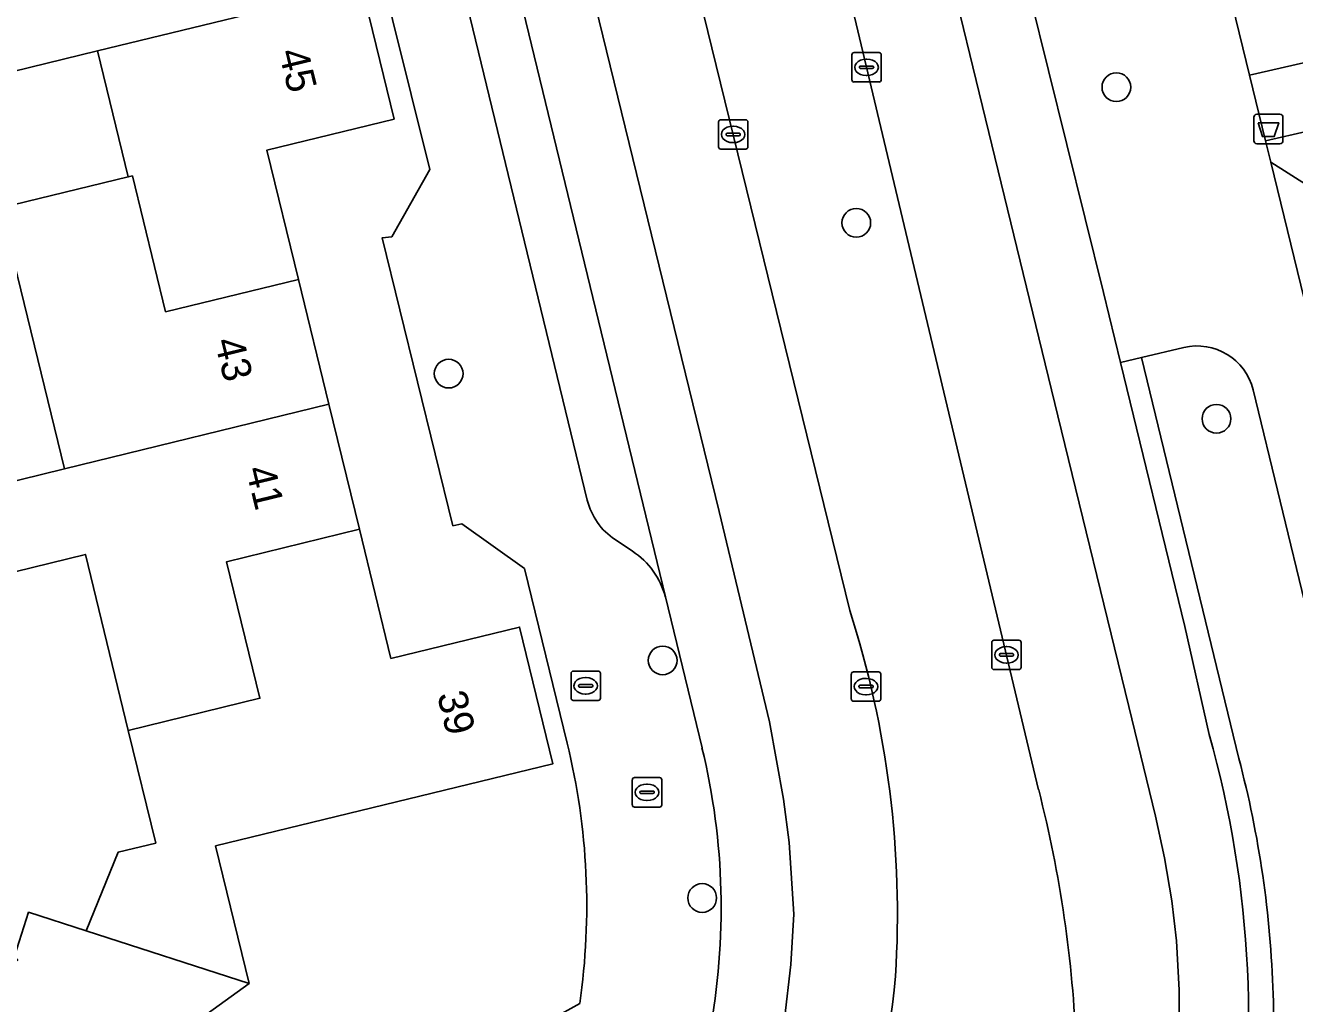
# Model space of a CAD drawing. Extents: x 158455 to 159797, y 387218 to 388672.
# Drawn here: x 159339.99 to 159383.2, y 387904.27 to 387937.57 of the extents above; entities that cross this region are included whole.
import ezdxf

# ---------------------------------------------------------------- set-up
doc = ezdxf.new("R2010")
doc.units = 0
for name, color, linetype in [('IMGEO_Afvalbak', 7, 'Continuous'), ('IMGEO_Berm_groen', 7, 'Continuous'), ('IMGEO_Boom', 7, 'Continuous'), ('IMGEO_Brandkraan', 7, 'Continuous'), ('IMGEO_Erf', 7, 'Continuous'), ('IMGEO_Groenvoorziening', 7, 'Continuous'), ('IMGEO_Kolk', 7, 'Continuous'), ('IMGEO_Pand', 7, 'Continuous'), ('IMGEO_Pand_nummerreeks', 7, 'Continuous'), ('IMGEO_Parkeervlak_open', 7, 'Continuous'), ('IMGEO_Rijbaan_lokaal_gesloten', 7, 'Continuous'), ('IMGEO_Rioolput', 7, 'Continuous'), ('IMGEO_Voetpad_halfverhard', 7, 'Continuous'), ('IMGEO_Voetpad_open', 7, 'Continuous')]:
    doc.layers.add(name, color=color, linetype=linetype)

msp = doc.modelspace()

# ---------------------------------------------------------------- linework, layer by layer
at = {"layer": 'IMGEO_Afvalbak'}
for p, q in [((159381.911, 387934.546), (159382.701, 387934.546)), ((159382.701, 387934.546), (159381.911, 387934.546)), ((159381.811, 387933.646), (159381.811, 387934.446)), ((159381.811, 387934.446), (159381.811, 387933.646)), ((159382.801, 387934.446), (159382.801, 387933.646)), ((159382.801, 387933.646), (159382.801, 387934.446)), ((159382.701, 387933.546), (159381.911, 387933.546)), ((159381.911, 387933.546), (159382.701, 387933.546))]:
    msp.add_line(p, q, dxfattribs=at)
msp.add_lwpolyline([(159381.954, 387934.26), (159382.658, 387934.26), (159382.509, 387933.79), (159382.103, 387933.79), (159381.954, 387934.26)], dxfattribs=at)
for centre, start, end in [((159381.911, 387934.446), 90, 180), ((159381.911, 387934.446), 90, 180), ((159382.701, 387934.446), 0, 90), ((159382.701, 387934.446), 360, 90), ((159381.911, 387933.646), 180, 270), ((159381.911, 387933.646), 180, 270), ((159382.701, 387933.646), 270, 0), ((159382.701, 387933.646), 270, 0)]:
    msp.add_arc(centre, 0.1, start, end, dxfattribs=at)
at = {"layer": 'IMGEO_Berm_groen'}
for points in [[(159356.208, 387986.899), (159351.502, 387985.752), (159355.373, 387970.136), (159357.165, 387963.076), (159359.493, 387953.521), (159362.344, 387940.982), (159368.055, 387917.654)], [(159374.487, 387911.544), (159367.878, 387939.305), (159364.152, 387954.494), (159362.046, 387963.082), (159361.828, 387963.977), (159360.1, 387971.07), (159356.208, 387986.899)], [(159379.428, 387926.608), (159377.983, 387926.263), (159381.301, 387912.62)], [(159389.14, 387894.842), (159381.784, 387925.169)]]:
    msp.add_lwpolyline(points, dxfattribs=at)
for centre, radius, start, end in [((159379.883, 387924.705), 1.956, 13.7095, 103.4589), ((159335.972, 387907.32), 33.706, 356.4033, 17.8547), ((159346.609, 387903.475), 35.877, 1.7753, 14.7683), ((159334.204, 387901.201), 41.59, 2.1619, 14.3999), ((159338.521, 387908.091), 31.225, 326.421, 354.6969), ((159352.107, 387903.294), 30.389, 355.2027, 2.4358)]:
    msp.add_arc(centre, radius, start, end, dxfattribs=at)
at = {"layer": 'IMGEO_Boom'}
for centre in [(159377.132, 387935.469), (159368.278, 387930.851), (159354.403, 387925.718), (159380.539, 387924.181), (159361.689, 387915.954), (159363.033, 387907.866)]:
    msp.add_circle(centre, 0.489, dxfattribs=at)
at = {"layer": 'IMGEO_Brandkraan'}
for p, q in [((159358.568, 387914.664), (159358.568, 387915.516)), ((159358.643, 387915.59), (159359.495, 387915.59)), ((159359.569, 387915.516), (159359.569, 387914.664)), ((159358.827, 387915.084), (159358.827, 387915.096)), ((159358.87, 387915.133), (159359.268, 387915.133)), ((159359.056, 387915.37), (159359.081, 387915.37)), ((159359.311, 387915.096), (159359.311, 387915.084)), ((159359.265, 387915.047), (159358.867, 387915.047)), ((159359.079, 387914.81), (159359.054, 387914.81)), ((159359.495, 387914.59), (159358.643, 387914.59))]:
    msp.add_line(p, q, dxfattribs=at)
for points in [[(159358.568, 387914.664), (159358.568, 387915.516)], [(159358.643, 387915.59), (159359.495, 387915.59)], [(159359.569, 387915.516), (159359.569, 387914.664)], [(159359.495, 387914.59), (159358.643, 387914.59)]]:
    msp.add_lwpolyline(points, dxfattribs=at)
for centre, radius, start, end in [((159358.645, 387915.514), 0.0765, 91.552, 178.448), ((159358.645, 387915.514), 0.0765, 91.552, 178.448), ((159359.493, 387915.514), 0.0765, 1.552, 88.448), ((159359.493, 387915.514), 0.0765, 1.552, 88.448), ((159358.867, 387915.093), 0.0403, 85.8775, 175.7526), ((159358.864, 387915.083), 0.0366, 178.938, 274.7102), ((159359.268, 387915.09), 0.043, 264.8664, 352.4533), ((159359.272, 387915.095), 0.0386, 1.7309, 96.639), ((159358.645, 387914.666), 0.0765, 181.552, 268.448), ((159358.645, 387914.666), 0.0765, 181.552, 268.448), ((159359.493, 387914.666), 0.0765, 271.552, 358.448), ((159359.493, 387914.666), 0.0765, 271.552, 358.448)]:
    msp.add_arc(centre, radius, start, end, dxfattribs=at)
for centre, major_axis, ratio, start_param, end_param in [((159359.055, 387915.09), (-0.387, 0.002), 0.722429, 4.712389, 7.853982), ((159359.08, 387915.09), (-0.39, 0.002), 0.717154, 1.570796, 4.712389)]:
    msp.add_ellipse(centre, major_axis=major_axis, ratio=ratio, start_param=start_param, end_param=end_param, dxfattribs=at)
at = {"layer": 'IMGEO_Erf'}
for points in [[(159358.437, 387913.132), (159356.986, 387919.079), (159354.849, 387920.601), (159354.549, 387920.541), (159352.145, 387930.346), (159352.465, 387930.376), (159353.767, 387932.662), (159350.597, 387945.394), (159348.44, 387946.926), (159348.141, 387946.846), (159345.776, 387956.401), (159346.126, 387956.481), (159347.369, 387958.717)], [(159351.446, 387938.895), (159352.547, 387934.382), (159348.219, 387933.327), (159349.292, 387928.925), (159350.329, 387924.673), (159351.366, 387920.419), (159352.438, 387916.021), (159356.82, 387917.089), (159357.954, 387912.436), (159346.471, 387909.637), (159347.61, 387904.96), (159343.526, 387901.999), (159350.406, 387892.357), (159346.541, 387889.598), (159343.946, 387893.235), (159340.285, 387890.623), (159336.748, 387888.098)], [(159338.317, 387921.743), (159341.327, 387922.477), (159339.162, 387931.36), (159343.499, 387932.417), (159342.454, 387936.704), (159338.971, 387935.855)], [(159339.623, 387905.891), (159340.103, 387907.379), (159342.06, 387906.748), (159343.153, 387909.425), (159344.433, 387909.736), (159343.498, 387913.573), (159342.038, 387919.561), (159339.028, 387918.827)], [(159356.78, 387898.149), (159355.68, 387901.153), (159356.043, 387902.705), (159358.864, 387904.27)]]:
    msp.add_lwpolyline(points, dxfattribs=at)
msp.add_arc((159335.848, 387907.602), 23.256, 351.762, 13.7551, dxfattribs=at)
at = {"layer": 'IMGEO_Groenvoorziening'}
for points in [[(159379.01, 387946.775), (159381.667, 387935.881)], [(159381.667, 387935.881), (159385.343, 387936.72), (159395.194, 387931.888), (159397.737, 387929.767), (159394.759, 387926.288), (159385.179, 387934.321), (159382.212, 387933.647)], [(159382.212, 387933.647), (159382.39, 387932.919)], [(159382.39, 387932.919), (159386.424, 387930.347)]]:
    msp.add_lwpolyline(points, dxfattribs=at)
msp.add_lwpolyline([(159382.212, 387933.647), (159385.179, 387934.321), (159394.759, 387926.288), (159397.737, 387929.767), (159395.194, 387931.888), (159385.343, 387936.72), (159381.667, 387935.881)], close=True, dxfattribs=at)
at = {"layer": 'IMGEO_Kolk'}
for p, q in [((159368.128, 387935.72), (159368.128, 387936.572)), ((159368.203, 387936.646), (159369.055, 387936.646)), ((159368.616, 387936.426), (159368.641, 387936.426)), ((159369.129, 387936.572), (159369.129, 387935.72)), ((159368.387, 387936.14), (159368.387, 387936.152)), ((159368.825, 387936.103), (159368.427, 387936.103)), ((159368.43, 387936.189), (159368.828, 387936.189)), ((159368.639, 387935.866), (159368.614, 387935.866)), ((159368.871, 387936.152), (159368.871, 387936.14)), ((159369.055, 387935.646), (159368.203, 387935.646)), ((159363.588, 387933.435), (159363.588, 387934.287)), ((159363.663, 387934.361), (159364.515, 387934.361)), ((159364.076, 387934.141), (159364.101, 387934.141)), ((159364.589, 387934.287), (159364.589, 387933.435)), ((159363.847, 387933.855), (159363.847, 387933.867)), ((159364.285, 387933.818), (159363.887, 387933.818)), ((159363.89, 387933.904), (159364.288, 387933.904)), ((159364.331, 387933.867), (159364.331, 387933.855)), ((159364.515, 387933.361), (159363.663, 387933.361)), ((159364.099, 387933.581), (159364.074, 387933.581)), ((159372.89, 387915.717), (159372.89, 387916.569)), ((159372.965, 387916.643), (159373.817, 387916.643)), ((159373.378, 387916.423), (159373.403, 387916.423)), ((159373.891, 387916.569), (159373.891, 387915.717)), ((159373.149, 387916.137), (159373.149, 387916.149)), ((159373.587, 387916.1), (159373.189, 387916.1)), ((159373.192, 387916.186), (159373.59, 387916.186)), ((159373.633, 387916.149), (159373.633, 387916.137)), ((159368.185, 387915.563), (159369.037, 387915.563)), ((159373.817, 387915.643), (159372.965, 387915.643)), ((159373.401, 387915.863), (159373.376, 387915.863)), ((159368.11, 387914.637), (159368.11, 387915.489)), ((159368.369, 387915.057), (159368.369, 387915.069)), ((159368.412, 387915.106), (159368.81, 387915.106)), ((159368.598, 387915.343), (159368.623, 387915.343)), ((159368.853, 387915.069), (159368.853, 387915.057)), ((159369.111, 387915.489), (159369.111, 387914.637)), ((159368.807, 387915.02), (159368.409, 387915.02)), ((159368.621, 387914.783), (159368.596, 387914.783)), ((159369.037, 387914.563), (159368.185, 387914.563))]:
    msp.add_line(p, q, dxfattribs=at)
for points in [[(159368.128, 387935.72), (159368.128, 387936.572)], [(159368.203, 387936.646), (159369.055, 387936.646)], [(159369.129, 387936.572), (159369.129, 387935.72)], [(159369.055, 387935.646), (159368.203, 387935.646)], [(159363.588, 387933.435), (159363.588, 387934.287)], [(159363.663, 387934.361), (159364.515, 387934.361)], [(159364.589, 387934.287), (159364.589, 387933.435)], [(159364.515, 387933.361), (159363.663, 387933.361)], [(159372.89, 387915.717), (159372.89, 387916.569)], [(159372.965, 387916.643), (159373.817, 387916.643)], [(159373.891, 387916.569), (159373.891, 387915.717)], [(159368.185, 387915.563), (159369.037, 387915.563)], [(159373.817, 387915.643), (159372.965, 387915.643)], [(159368.11, 387914.637), (159368.11, 387915.489)], [(159369.111, 387915.489), (159369.111, 387914.637)], [(159369.037, 387914.563), (159368.185, 387914.563)]]:
    msp.add_lwpolyline(points, dxfattribs=at)
for centre, radius, start, end in [((159368.205, 387936.57), 0.0765, 91.552, 178.448), ((159368.205, 387936.57), 0.0765, 91.552, 178.448), ((159369.053, 387936.57), 0.0765, 1.552, 88.448), ((159369.053, 387936.57), 0.0765, 1.552, 88.448), ((159368.427, 387936.149), 0.0403, 85.8775, 175.7526), ((159368.424, 387936.139), 0.0366, 178.938, 274.7102), ((159368.828, 387936.146), 0.043, 264.8664, 352.4533), ((159368.832, 387936.151), 0.0386, 1.7309, 96.639), ((159368.205, 387935.722), 0.0765, 181.552, 268.448), ((159368.205, 387935.722), 0.0765, 181.552, 268.448), ((159369.053, 387935.722), 0.0765, 271.552, 358.448), ((159369.053, 387935.722), 0.0765, 271.552, 358.448), ((159363.665, 387934.285), 0.0765, 91.552, 178.448), ((159363.665, 387934.285), 0.0765, 91.552, 178.448), ((159364.513, 387934.285), 0.0765, 1.552, 88.448), ((159364.513, 387934.285), 0.0765, 1.552, 88.448), ((159363.887, 387933.864), 0.0403, 85.8775, 175.7526), ((159363.884, 387933.854), 0.0366, 178.938, 274.7102), ((159364.288, 387933.861), 0.043, 264.8664, 352.4533), ((159364.292, 387933.866), 0.0386, 1.7309, 96.639), ((159363.665, 387933.437), 0.0765, 181.552, 268.448), ((159363.665, 387933.437), 0.0765, 181.552, 268.448), ((159364.513, 387933.437), 0.0765, 271.552, 358.448), ((159364.513, 387933.437), 0.0765, 271.552, 358.448), ((159372.967, 387916.567), 0.0765, 91.552, 178.448), ((159372.967, 387916.567), 0.0765, 91.552, 178.448), ((159373.815, 387916.567), 0.0765, 1.552, 88.448), ((159373.815, 387916.567), 0.0765, 1.552, 88.448), ((159373.189, 387916.146), 0.0403, 85.8775, 175.7526), ((159373.186, 387916.136), 0.0366, 178.938, 274.7102), ((159373.59, 387916.143), 0.043, 264.8664, 352.4533), ((159373.594, 387916.148), 0.0386, 1.7309, 96.639), ((159368.187, 387915.487), 0.0765, 91.552, 178.448), ((159368.187, 387915.487), 0.0765, 91.552, 178.448), ((159369.035, 387915.487), 0.0765, 1.552, 88.448), ((159369.035, 387915.487), 0.0765, 1.552, 88.448), ((159372.967, 387915.719), 0.0765, 181.552, 268.448), ((159372.967, 387915.719), 0.0765, 181.552, 268.448), ((159373.815, 387915.719), 0.0765, 271.552, 358.448), ((159373.815, 387915.719), 0.0765, 271.552, 358.448), ((159368.409, 387915.066), 0.0403, 85.8775, 175.7526), ((159368.814, 387915.068), 0.0386, 1.7309, 96.639), ((159368.187, 387914.639), 0.0765, 181.552, 268.448), ((159368.187, 387914.639), 0.0765, 181.552, 268.448), ((159368.406, 387915.056), 0.0366, 178.938, 274.7102), ((159368.81, 387915.063), 0.043, 264.8664, 352.4533), ((159369.035, 387914.639), 0.0765, 271.552, 358.448), ((159369.035, 387914.639), 0.0765, 271.552, 358.448)]:
    msp.add_arc(centre, radius, start, end, dxfattribs=at)
for centre, major_axis, ratio, start_param, end_param in [((159368.615, 387936.146), (-0.387, 0.002), 0.722429, 4.712389, 7.853982), ((159368.64, 387936.146), (-0.39, 0.002), 0.717154, 1.570796, 4.712389), ((159364.075, 387933.861), (-0.387, 0.002), 0.722429, 4.712389, 7.853982), ((159364.1, 387933.861), (-0.39, 0.002), 0.717154, 1.570796, 4.712389), ((159373.377, 387916.143), (-0.387, 0.002), 0.722429, 4.712389, 7.853982), ((159373.402, 387916.143), (-0.39, 0.002), 0.717154, 1.570796, 4.712389), ((159368.597, 387915.063), (-0.387, 0.002), 0.722429, 4.712389, 7.853982), ((159368.622, 387915.063), (-0.39, 0.002), 0.717154, 1.570796, 4.712389)]:
    msp.add_ellipse(centre, major_axis=major_axis, ratio=ratio, start_param=start_param, end_param=end_param, dxfattribs=at)
at = {"layer": 'IMGEO_Pand'}
for points in [[(159350.345, 387943.412), (159346.019, 387942.358), (159344.953, 387946.731), (159340.524, 387945.651), (159341.693, 387940.853), (159341.456, 387940.795), (159337.983, 387939.959), (159338.971, 387935.855), (159342.454, 387936.704), (159351.446, 387938.895)], [(159343.499, 387932.417), (159343.639, 387932.451), (159344.768, 387927.822), (159349.292, 387928.925), (159348.219, 387933.327), (159352.547, 387934.382), (159351.446, 387938.895), (159342.454, 387936.704)], [(159343.499, 387932.417), (159339.162, 387931.36), (159341.327, 387922.477), (159350.329, 387924.673), (159349.292, 387928.925), (159344.768, 387927.822), (159343.639, 387932.451)], [(159341.327, 387922.477), (159338.317, 387921.743), (159339.028, 387918.827), (159342.038, 387919.561), (159343.498, 387913.573), (159347.976, 387914.665), (159346.842, 387919.315), (159351.366, 387920.419), (159350.329, 387924.673)], [(159347.61, 387904.96), (159346.471, 387909.637), (159357.954, 387912.436), (159356.82, 387917.089), (159352.438, 387916.021), (159351.366, 387920.419), (159346.842, 387919.315), (159347.976, 387914.665), (159343.498, 387913.573), (159344.433, 387909.736), (159343.153, 387909.425), (159342.06, 387906.748)], [(159343.526, 387901.999), (159347.61, 387904.96), (159342.06, 387906.748), (159340.103, 387907.379), (159339.623, 387905.891), (159339.736, 387905.757), (159335.846, 387902.955), (159337.764, 387900.294), (159338.555, 387900.864), (159341.395, 387896.886), (159337.698, 387894.247), (159340.285, 387890.623), (159343.946, 387893.235), (159346.541, 387889.598), (159350.406, 387892.357)]]:
    msp.add_lwpolyline(points, close=True, dxfattribs=at)
at = {"layer": 'IMGEO_Parkeervlak_open'}
for points in [[(159345.149, 387978.848), (159345.234, 387978.51), (159349.862, 387959.591), (159359.122, 387921.411)], [(159361.781, 387918.113), (159351.618, 387960.019)], [(159360.068, 387920.065), (159360.664, 387919.67)]]:
    msp.add_lwpolyline(points, dxfattribs=at)
for centre, radius, start, end in [((159361.31, 387921.943), 2.251, 193.6702, 236.5307), ((159359.169, 387917.418), 2.703, 14.892, 56.4197)]:
    msp.add_arc(centre, radius, start, end, dxfattribs=at)
at = {"layer": 'IMGEO_Rijbaan_lokaal_gesloten'}
for points in [[(159368.055, 387917.654), (159362.344, 387940.982), (159359.493, 387953.521), (159357.165, 387963.076), (159355.373, 387970.136), (159351.502, 387985.752), (159351.146, 387987.177), (159350.787, 387988.69), (159348.44, 387998.025), (159347.955, 388000), (159345.792, 388008.805), (159343.724, 388017.209), (159342.366, 388022.729), (159336.877, 388045.035), (159326.76, 388086.491), (159323.241, 388101.11), (159322.963, 388102.264), (159321.53, 388108.217)], [(159327.509, 388104.42), (159328.039, 388102.276), (159334.313, 388076.91), (159334.418, 388076.48), (159342.344, 388044.018), (159347.23, 388023.977), (159348.562, 388018.511), (159350.655, 388009.927), (159353.055, 388000), (159353.254, 387999.173), (159355.526, 387989.843), (159356.208, 387986.899), (159360.1, 387971.07), (159361.828, 387963.977), (159362.046, 387963.082), (159364.152, 387954.494), (159367.878, 387939.305), (159374.487, 387911.544)], [(159326.578, 388072.512), (159341.796, 388010.372), (159339.46, 388009.847), (159341.851, 388000), (159343.286, 387994.065), (159345.612, 387994.616), (159348.668, 387982.132), (159351.567, 387970.272), (159355.817, 387952.917), (159363.608, 387921.02), (159365.326, 387913.868), (159365.801, 387911.236), (159365.991, 387909.757), (159366.155, 387907.319), (159366.055, 387905.603), (159365.834, 387903.739), (159365.671, 387902.656), (159365.206, 387900.599), (159364.58, 387898.514), (159364.294, 387897.677), (159363.186, 387895.344), (159362.464, 387894.175), (159364.535, 387890.821)], [(159380.292, 387913.432), (159379.459, 387917.109), (159377.273, 387926.093), (159376.693, 387928.477), (159374.195, 387938.571), (159374.107, 387938.907), (159373.916, 387940.091), (159363.078, 387984.613), (159362.733, 387986.064), (159360.406, 387995.247), (159359.246, 388000), (159358.111, 388004.648)], [(159346.207, 387982.018), (159351.618, 387960.019), (159361.781, 387918.113), (159363.027, 387912.98)], [(159305.218, 387850.303), (159350.468, 387882.827), (159356.584, 387887.282), (159357.6, 387888.103), (159358.762, 387889.229), (159359.814, 387890.367), (159361.328, 387892.332), (159362.457, 387894.163), (159362.464, 387894.175), (159363.186, 387895.344), (159364.294, 387897.677), (159364.58, 387898.514), (159365.206, 387900.599), (159365.671, 387902.656), (159365.834, 387903.739), (159366.055, 387905.603), (159366.155, 387907.319), (159365.991, 387909.757), (159365.801, 387911.236), (159365.326, 387913.868), (159363.608, 387921.02), (159355.817, 387952.917)], [(159379.271, 387902.517), (159379.271, 387904.731), (159379.177, 387906.413), (159379.025, 387907.77), (159378.774, 387909.238), (159378.462, 387910.655), (159377.56, 387914.383), (159375.144, 387924.284), (159368.932, 387949.781)], [(159368.932, 387949.781), (159375.144, 387924.284), (159377.56, 387914.383), (159378.462, 387910.655), (159378.774, 387909.238), (159379.025, 387907.77), (159379.177, 387906.413), (159379.271, 387904.731), (159379.271, 387902.517)]]:
    msp.add_lwpolyline(points, dxfattribs=at)
for centre, radius, start, end in [((159335.972, 387907.32), 33.706, 356.4033, 17.8547), ((159345.846, 387903.722), 35.788, 349.7664, 15.7422), ((159340.581, 387907.533), 23.097, 349.2626, 13.6398), ((159334.204, 387901.201), 41.59, 2.1619, 14.3999), ((159338.521, 387908.091), 31.225, 326.421, 354.6969)]:
    msp.add_arc(centre, radius, start, end, dxfattribs=at)
at = {"layer": 'IMGEO_Rioolput'}
for p, q in [((159360.655, 387911.037), (159360.655, 387911.889)), ((159360.73, 387911.963), (159361.582, 387911.963)), ((159361.143, 387911.743), (159361.168, 387911.743)), ((159361.656, 387911.889), (159361.656, 387911.037)), ((159360.914, 387911.457), (159360.914, 387911.469)), ((159361.352, 387911.42), (159360.954, 387911.42)), ((159360.957, 387911.506), (159361.355, 387911.506)), ((159361.166, 387911.183), (159361.141, 387911.183)), ((159361.398, 387911.469), (159361.398, 387911.457)), ((159361.582, 387910.963), (159360.73, 387910.963))]:
    msp.add_line(p, q, dxfattribs=at)
for points in [[(159360.655, 387911.037), (159360.655, 387911.889)], [(159360.73, 387911.963), (159361.582, 387911.963)], [(159361.656, 387911.889), (159361.656, 387911.037)], [(159361.582, 387910.963), (159360.73, 387910.963)]]:
    msp.add_lwpolyline(points, dxfattribs=at)
for centre, radius, start, end in [((159360.732, 387911.887), 0.0765, 91.552, 178.448), ((159360.732, 387911.887), 0.0765, 91.552, 178.448), ((159361.58, 387911.887), 0.0765, 1.552, 88.448), ((159361.58, 387911.887), 0.0765, 1.552, 88.448), ((159360.954, 387911.466), 0.0403, 85.8775, 175.7526), ((159360.951, 387911.456), 0.0366, 178.938, 274.7102), ((159361.355, 387911.463), 0.043, 264.8664, 352.4533), ((159361.359, 387911.468), 0.0386, 1.7309, 96.639), ((159360.732, 387911.039), 0.0765, 181.552, 268.448), ((159360.732, 387911.039), 0.0765, 181.552, 268.448), ((159361.58, 387911.039), 0.0765, 271.552, 358.448), ((159361.58, 387911.039), 0.0765, 271.552, 358.448)]:
    msp.add_arc(centre, radius, start, end, dxfattribs=at)
for centre, major_axis, ratio, start_param, end_param in [((159361.142, 387911.463), (-0.387, 0.002), 0.722429, 4.712389, 7.853982), ((159361.167, 387911.463), (-0.39, 0.002), 0.717154, 1.570796, 4.712389)]:
    msp.add_ellipse(centre, major_axis=major_axis, ratio=ratio, start_param=start_param, end_param=end_param, dxfattribs=at)
at = {"layer": 'IMGEO_Voetpad_halfverhard'}
msp.add_lwpolyline([(159386.424, 387930.347), (159382.39, 387932.919), (159383.525, 387928.266)], dxfattribs=at)
at = {"layer": 'IMGEO_Voetpad_open'}
for points in [[(159367.637, 387993.397), (159366.802, 387996.813), (159368.272, 387997.173), (159367.593, 388000), (159367.318, 388001.14), (159366.09, 388001.872), (159364.932, 388006.718), (159360.036, 388005.549), (159359.604, 388005.025), (159358.595, 388004.77), (159359.76, 388000), (159360.891, 387995.365), (159360.406, 387995.247), (159362.733, 387986.064), (159363.078, 387984.613), (159368.313, 387975.317), (159373.058, 387955.922), (159374.084, 387940.118), (159374.107, 387938.907), (159374.195, 387938.571), (159376.693, 387928.477), (159377.273, 387926.093), (159377.983, 387926.263), (159379.428, 387926.608)], [(159336.873, 387997.497), (159338.535, 387994.657), (159344.131, 387971.891), (159345.359, 387966.895), (159345.743, 387965.334), (159347.369, 387958.717), (159346.126, 387956.481), (159345.776, 387956.401), (159348.141, 387946.846), (159348.44, 387946.926), (159350.597, 387945.394), (159353.767, 387932.662), (159352.465, 387930.376), (159352.145, 387930.346), (159354.549, 387920.541), (159354.849, 387920.601), (159356.986, 387919.079), (159358.437, 387913.132)], [(159391.722, 387894.664), (159383.525, 387928.266), (159382.39, 387932.919), (159382.212, 387933.647), (159381.667, 387935.881), (159379.01, 387946.775), (159367.637, 387993.397)], [(159359.122, 387921.411), (159349.862, 387959.591), (159345.234, 387978.51), (159345.149, 387978.848)], [(159377.983, 387926.263), (159377.273, 387926.093), (159379.459, 387917.109), (159380.292, 387913.432)], [(159381.301, 387912.62), (159377.983, 387926.263)], [(159381.784, 387925.169), (159389.14, 387894.842)], [(159360.664, 387919.67), (159360.068, 387920.065)], [(159363.027, 387912.98), (159361.781, 387918.113)], [(159358.864, 387904.27), (159356.043, 387902.705), (159355.68, 387901.153), (159356.78, 387898.149)]]:
    msp.add_lwpolyline(points, dxfattribs=at)
for centre, radius, start, end in [((159379.883, 387924.705), 1.956, 13.7095, 103.4589), ((159361.31, 387921.943), 2.251, 193.6702, 236.5307), ((159359.169, 387917.418), 2.703, 14.892, 56.4197), ((159345.846, 387903.722), 35.788, 349.7664, 15.7422), ((159335.848, 387907.602), 23.256, 351.762, 13.7551), ((159340.581, 387907.533), 23.097, 349.2626, 13.6398), ((159346.609, 387903.475), 35.877, 1.7753, 14.7683), ((159352.107, 387903.294), 30.389, 355.2027, 2.4358)]:
    msp.add_arc(centre, radius, start, end, dxfattribs=at)

# ---------------------------------------------------------------- texts
at = {"layer": 'IMGEO_Pand_nummerreeks'}
for s, rotation, p in [('45', 283.7043, (159348.614, 387936.665)), ('43', 283.7008, (159346.428, 387926.824)), ('41', 283.7008, (159347.492, 387922.461)), ('39', 283.6968, (159354.004, 387914.789))]:
    msp.add_text(s, height=1, rotation=rotation, dxfattribs=at).set_placement(p)

doc.saveas('drawing.dxf')
